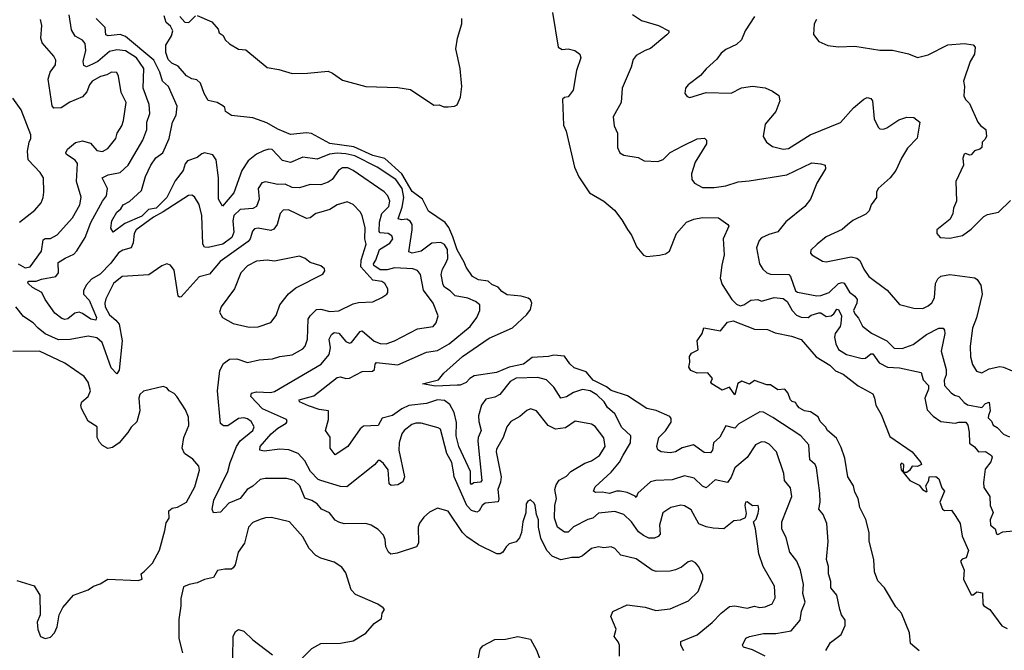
# Model space of a CAD drawing. Extents: x 1690054 to 1842981, y 782881 to 914114.
# Tile 402 of 656: x 1756994 to 1762490, y 886537 to 890058. Entities that reach past the tile are written whole.
import ezdxf

# ---------------------------------------------------------------- set-up
doc = ezdxf.new("R2010")
doc.units = 0

msp = doc.modelspace()

# ---------------------------------------------------------------- linework, layer by layer
at = {"layer": '0CON10XD'}
for points in [[(1759968.6, 890098.6), (1760000, 889905), (1760021.7, 889891.7), (1760055, 889896), (1760092.5, 889885), (1760120, 889865), (1760126, 889845), (1760102, 889775), (1760084, 889665), (1760055, 889626.7), (1760035, 889624.3), (1760023.8, 889615), (1760028.6, 889468.6), (1760044.4, 889435), (1760090.6, 889235), (1760115, 889181.2), (1760175, 889092), (1760255, 889045.6), (1760314.2, 888995), (1760355, 888941.2), (1760386.4, 888886.4), (1760409.2, 888855), (1760437.9, 888787.9), (1760475, 888743.3), (1760495, 888736.2), (1760565, 888742.5), (1760598.8, 888751.2), (1760621.2, 888765), (1760660.8, 888865), (1760715, 888928), (1760757.5, 888945), (1760805, 888954.4), (1760895, 888952.5), (1760946.7, 888915), (1760952, 888905), (1760920.4, 888835), (1760926.2, 888745), (1760912.5, 888687.5), (1760904.5, 888615), (1760915, 888580), (1760969.2, 888495), (1760995, 888470), (1761015, 888461.2), (1761035, 888465.9), (1761075, 888492.5), (1761113.3, 888495), (1761135, 888486.6), (1761205, 888506.3), (1761255, 888500.6), (1761277.7, 888485), (1761305.9, 888435), (1761328.8, 888408.8), (1761355, 888396.9), (1761394.7, 888395.3), (1761411.9, 888408.1), (1761455, 888421.5), (1761465, 888420.9), (1761495, 888400), (1761524, 888405), (1761538.2, 888415), (1761555, 888441.9), (1761565, 888439.4), (1761580.3, 888405), (1761578, 888362), (1761573.5, 888345), (1761545.5, 888305), (1761541.6, 888285), (1761548.7, 888248.7), (1761565, 888215.7), (1761608.9, 888188.9), (1761695.9, 888165.9), (1761715, 888168), (1761745, 888191.8), (1761755, 888192.2), (1761791.9, 888141.9), (1761838, 888118), (1761905, 888113.8), (1762025, 888088.8), (1762037.1, 888047.1), (1762067, 888015), (1762065.9, 887995), (1762045.5, 887945), (1762059.1, 887879.1), (1762093.5, 887843.5), (1762135, 887814.5), (1762215, 887804.7), (1762235, 887811.3), (1762275, 887810), (1762285.6, 887795), (1762293.6, 887755), (1762295, 887694.2), (1762322.5, 887672.5), (1762345, 887644.3), (1762385, 887646.8), (1762418, 887625), (1762422.5, 887615), (1762415, 887590), (1762382.2, 887547.8), (1762373.4, 887473.4), (1762375.8, 887445.8), (1762409.5, 887395), (1762411.5, 887345), (1762426.6, 887306.6), (1762410.8, 887265), (1762412.3, 887235), (1762438.2, 887215), (1762446.7, 887186.7), (1762454, 887184), (1762482.3, 887197.7), (1762540, 887205)], [(1757795, 888984.4), (1757741, 888955), (1757642.9, 888885), (1757632.7, 888865), (1757627.1, 888812.9), (1757615.3, 888784.7), (1757569.2, 888770.8), (1757545, 888756.7), (1757502.1, 888697.9), (1757442.7, 888637.3), (1757395, 888609), (1757365, 888575.4), (1757350.4, 888545), (1757350.5, 888525), (1757381.2, 888491.2), (1757421.6, 888395), (1757419.4, 888380.6), (1757391.3, 888385), (1757345, 888417.5), (1757325, 888424.8), (1757300.8, 888419.2), (1757262.7, 888387.3), (1757245, 888383.8), (1757229.1, 888389.1), (1757190.2, 888420.2), (1757135.3, 888495), (1757117.7, 888535), (1757065, 888562.1), (1757041.3, 888585), (1757039.5, 888595), (1757045, 888598.1), (1757085, 888597.8), (1757115, 888609.8), (1757195.8, 888625), (1757210.5, 888645), (1757207.5, 888702.5), (1757247.4, 888727.4), (1757295, 888748.6), (1757313.4, 888766.6), (1757358.4, 888841.6), (1757390.8, 888925), (1757455.3, 889045), (1757477.3, 889075), (1757483.5, 889115), (1757454.4, 889175), (1757488.1, 889191.9), (1757555.2, 889204.8), (1757599.2, 889245), (1757680.7, 889385), (1757703.1, 889445), (1757703.5, 889485), (1757720.4, 889535), (1757715.4, 889585), (1757683.2, 889675), (1757686.2, 889785), (1757645, 889845.6), (1757585, 889884.8), (1757535, 889889.8), (1757495, 889879.8), (1757429.7, 889825), (1757399.8, 889810.2), (1757365.6, 889795.6), (1757351.5, 889801.5), (1757348.5, 889825), (1757362.3, 889885), (1757358.7, 889925), (1757345, 889942.7), (1757303.3, 889965), (1757282, 890002), (1757270.6, 890085)], [(1757479.3, 889750.7), (1757445, 889740.4), (1757398.9, 889715), (1757383.1, 889695), (1757368.9, 889655), (1757345, 889626.9), (1757273.4, 889596.6), (1757225, 889566.7), (1757185, 889564.2), (1757175, 889577.5), (1757152.2, 889725), (1757163.6, 889765), (1757194.3, 889805), (1757195, 889832.5), (1757184.3, 889855), (1757118.3, 889928.3), (1757111.1, 889955), (1757116.5, 890025), (1757109.3, 890059.3)], [(1761155, 886505.3), (1761085, 886539.3), (1761034.4, 886554.4), (1761027.5, 886565), (1761046.2, 886605), (1761066.7, 886615), (1761145, 886630.8), (1761215, 886630.9), (1761300, 886645), (1761350.5, 886705), (1761357.5, 886755), (1761377.5, 886805), (1761365.4, 886855), (1761367.9, 886905), (1761351.8, 886985), (1761332.5, 887035), (1761292.5, 887085), (1761271.8, 887165), (1761247.1, 887215), (1761247.1, 887255), (1761303.6, 887395), (1761296.2, 887445), (1761262.1, 887485), (1761259.1, 887525), (1761218.5, 887645), (1761177.7, 887687.7), (1761155, 887699.5), (1761135, 887701.5), (1761101.5, 887685), (1761055, 887614.4), (1760984.9, 887555.1), (1760965, 887504.3), (1760945, 887474.4), (1760875, 887488.9), (1760825, 887444.3), (1760805, 887452.9), (1760759.1, 887499.1), (1760705, 887511.5), (1760635, 887489.7), (1760545, 887486), (1760515, 887477.7), (1760444.2, 887415), (1760435, 887390), (1760428.6, 887398.6), (1760385, 887417.5), (1760345, 887425.8), (1760325, 887425.3), (1760285, 887411.9), (1760245, 887420), (1760208.6, 887418.6), (1760196.2, 887425), (1760205, 887450), (1760295, 887532.1), (1760341.6, 887588.4), (1760363, 887627), (1760402.9, 887695), (1760405.3, 887735.3), (1760355, 887782), (1760315, 887858.1), (1760275, 887893.5), (1760255.3, 887925), (1760215, 887963.8), (1760177.5, 887985), (1760135, 887992.7), (1760084.3, 887975.7), (1760045, 887952.9), (1760015, 887945.7), (1759975, 888005.6), (1759935, 888046.7), (1759885, 888060.9), (1759765, 888056.5), (1759731.2, 888038.8), (1759674.2, 887965), (1759645, 887950), (1759595, 887938.9), (1759572.1, 887905), (1759554.7, 887845.3), (1759555.9, 887815), (1759568.7, 887765), (1759553, 887725), (1759551.7, 887705), (1759573.2, 887485), (1759565, 887475.4), (1759528.2, 887471.8), (1759515, 887463.1), (1759510.5, 887470.5), (1759510, 887535), (1759444, 887675), (1759430.6, 887735), (1759431.6, 887808.4), (1759419.4, 887865), (1759395, 887910), (1759365, 887931.3), (1759325.3, 887934.7), (1759265, 887914.8), (1759165, 887903.3), (1759126.2, 887885), (1759075, 887848.5), (1759016.9, 887833.1), (1758995, 887792.5), (1758911.9, 887788.1), (1758895, 887774.4), (1758826.2, 887675), (1758755, 887628.5), (1758727.1, 887665), (1758726.6, 887726.6), (1758700.4, 887765), (1758716.9, 887825), (1758717.5, 887875), (1758665, 887881.6), (1758605, 887901.2), (1758554.8, 887924.8), (1758553.6, 887936.4), (1758635, 887958.2), (1758765, 888059.4), (1758785, 888063.1), (1758814.6, 888054.6), (1758835, 888056.1), (1758905, 888092.8), (1758963.7, 888096.3), (1758974.7, 888105.3), (1758978.4, 888135), (1758985.3, 888144.7), (1759105, 888130.3), (1759265, 888202.5), (1759325, 888211.6), (1759391.7, 888248.2), (1759507.8, 888345), (1759545.5, 888395), (1759562.2, 888435), (1759561.4, 888465), (1759538, 888485), (1759495, 888502.3), (1759425, 888516.3), (1759396.8, 888545), (1759365.2, 888565.2), (1759357.4, 888577.4), (1759347, 888635), (1759354.3, 888665), (1759372, 888698), (1759382.6, 888725), (1759381.1, 888775), (1759365, 888803.2), (1759345, 888813.4), (1759295, 888810), (1759235, 888765.3), (1759185, 888754.8), (1759165, 888762), (1759185.2, 888885), (1759183.8, 888915), (1759172.9, 888932.9), (1759155, 888943.9), (1759125, 888940.7), (1759105.8, 888945.8), (1759128.8, 889011.2), (1759137.5, 889065), (1759128.2, 889115), (1759094.1, 889165), (1758989.5, 889235), (1758865, 889297.2), (1758815, 889309.4), (1758765, 889312.4), (1758723, 889307), (1758655, 889278.5), (1758575, 889290.9), (1758505, 889260.4), (1758461.3, 889271.3), (1758402.4, 889332.4), (1758385, 889335.5), (1758354.7, 889325.3), (1758315, 889306.9), (1758269.8, 889270.2), (1758233.4, 889216.6), (1758188.5, 889091.5), (1758125, 889016.2), (1758102.9, 889055), (1758104.1, 889174.1), (1758090.6, 889275), (1758072.6, 889302.6), (1758025, 889313.9), (1758010.1, 889309.9), (1757985, 889288), (1757930, 889270), (1757917.6, 889252.4), (1757906.7, 889215), (1757861, 889159), (1757815.8, 889065), (1757755, 889005.2), (1757711.9, 888998.1), (1757675, 888961.8), (1757579.8, 888920.2), (1757515, 888871.2), (1757503.1, 888893.1), (1757508.2, 888935), (1757535, 888983.3), (1757557.6, 889002.4), (1757571.6, 889025), (1757607.2, 889042.8), (1757673.6, 889105), (1757695, 889182), (1757725.3, 889245), (1757753.8, 889286.2), (1757792.4, 889315), (1757827.1, 889395), (1757846.9, 889485), (1757867.9, 889525), (1757872.3, 889575), (1757824, 889685), (1757790.8, 889715), (1757775.8, 889765), (1757742.6, 889832.6), (1757585, 889964.8), (1757555, 889975.3), (1757487.4, 889967.4), (1757475, 889972.9), (1757470.9, 890015), (1757420, 890065)], [(1761493.8, 886536.2), (1761519.5, 886580.5), (1761578.5, 886625), (1761601.5, 886675), (1761600.9, 886705), (1761581.2, 886735), (1761571.1, 886765), (1761554.6, 886845), (1761520.9, 886885), (1761521.5, 886921.5), (1761507.9, 886965), (1761507.8, 887005), (1761497.8, 887045), (1761506.4, 887145), (1761499.4, 887245), (1761478.6, 887295), (1761454.3, 887325), (1761461.8, 887365), (1761460.5, 887415), (1761441.9, 887555), (1761433.7, 887573.7), (1761405, 887600), (1761398.8, 887685), (1761353.9, 887733.9), (1761197.8, 887837.8), (1761145, 887865.8), (1761125, 887867.8), (1761008.4, 887801.6), (1760985, 887778.1), (1760935, 887789.6), (1760902.4, 887727.6), (1760866.4, 887695), (1760861.1, 887655), (1760849.8, 887640.2), (1760815, 887642.2), (1760755, 887685.2), (1760691.9, 887668.1), (1760654.4, 887645.6), (1760625, 887639.2), (1760575, 887646), (1760556.1, 887656.1), (1760550, 887675), (1760561.4, 887725), (1760598.2, 887761.8), (1760629.2, 887810.8), (1760630.9, 887830.9), (1760623.2, 887843.2), (1760545.7, 887875.7), (1760495, 887887), (1760387.1, 887957.1), (1760295, 887988.3), (1760268.8, 888008.8), (1760195, 888045.7), (1760155, 888091.2), (1760089.2, 888115), (1760065, 888135.8), (1760035, 888178.8), (1759975, 888185.7), (1759945, 888177.8), (1759855, 888172.2), (1759805, 888134.1), (1759725, 888118.7), (1759655, 888088.7), (1759529.6, 888070.4), (1759505.4, 888055), (1759485, 888031.9), (1759451.9, 888018.1), (1759435, 888017.5), (1759315, 888011.6), (1759242.5, 888025), (1759332.3, 888047.7), (1759362, 888085), (1759465, 888178.2), (1759615, 888279.3), (1759745, 888338.1), (1759825, 888412), (1759845, 888440), (1759852.9, 888475), (1759844.5, 888494.5), (1759832.6, 888502.6), (1759792.5, 888515), (1759715, 888521.8), (1759685, 888541.1), (1759663.9, 888563.9), (1759629.8, 888579.8), (1759608.6, 888598.6), (1759554, 888605), (1759520.6, 888625), (1759485.3, 888675.3), (1759474.7, 888705), (1759435, 888772.3), (1759411.8, 888845), (1759388.2, 888898.2), (1759368.6, 888925), (1759275, 888989.2), (1759242.9, 889055), (1759185, 889099.4), (1759127.5, 889197.5), (1759032.6, 889282.6), (1758965, 889299.9), (1758858, 889348), (1758725, 889366.3), (1758622.3, 889422.3), (1758595, 889426), (1758505, 889416.7), (1758435, 889446.2), (1758372.4, 889482.4), (1758295, 889510), (1758175, 889523.8), (1758143.3, 889545), (1758138.3, 889568.3), (1758127, 889577), (1758095, 889596.2), (1758045, 889607.5), (1758023.8, 889645), (1758002.7, 889702.7), (1757981.7, 889721.7), (1757955, 889728), (1757923.8, 889745), (1757878.6, 889798.6), (1757842.5, 889815), (1757822, 889835), (1757810, 889875), (1757810, 889915), (1757841.7, 889968.3), (1757847.5, 889995), (1757835, 890022.5), (1757811.4, 890041.4), (1757800, 890080)], [(1757886.7, 890075), (1757915, 890044.2), (1757938.3, 890041.7), (1757975, 890078.8)], [(1757985, 890081.2), (1758065.6, 890045.6), (1758101.2, 890005), (1758106.2, 889985), (1758129.5, 889969.5), (1758141.2, 889945), (1758165, 889923.8), (1758215, 889893.3), (1758255, 889888.8), (1758375, 889791.5), (1758440.2, 889780.2), (1758515, 889756.9), (1758599.5, 889759.5), (1758715, 889770), (1758739.7, 889759.7), (1758795, 889719.4), (1758925, 889685.8), (1759105, 889680), (1759175, 889668.8), (1759305, 889580), (1759335, 889582.5), (1759361.7, 889571.7), (1759385, 889571.2), (1759420, 889575), (1759435, 889582.5), (1759454.2, 889625), (1759462.2, 889685), (1759452.1, 889785), (1759427.2, 889895), (1759437.8, 889955), (1759461.6, 890035), (1759462.3, 890065)], [(1760415, 890087.8), (1760465, 890053.3), (1760560, 890025), (1760616.7, 889995), (1760616.7, 889985), (1760605, 889973.3), (1760515, 889897.5), (1760485, 889885.7), (1760435, 889857.5), (1760417.1, 889835), (1760407.4, 889792.6), (1760356.5, 889675), (1760350.6, 889595), (1760307.1, 889515), (1760311.4, 889465), (1760331.4, 889425), (1760330.8, 889345), (1760344, 889315), (1760365, 889301.9), (1760445, 889289.2), (1760479.7, 889269.7), (1760555, 889265.8), (1760585, 889277.5), (1760625, 889315.6), (1760696.1, 889353.9), (1760775, 889392.9), (1760815.8, 889395.8), (1760826.7, 889385), (1760828, 889365), (1760765, 889262), (1760743.3, 889196.7), (1760746.1, 889166.1), (1760760.6, 889145), (1760805, 889121.8), (1760869.4, 889120.6), (1760935, 889129.5), (1761005, 889152.9), (1761065, 889157.8), (1761275, 889191.8), (1761415, 889258.1), (1761465, 889254), (1761490, 889245), (1761492, 889225), (1761442.9, 889145), (1761407.5, 889055), (1761376.9, 889015), (1761269.9, 888930.1), (1761225, 888872.7), (1761175, 888859.2), (1761135, 888840.6), (1761121.9, 888825), (1761107.1, 888785), (1761122.9, 888695), (1761141.4, 888665), (1761165, 888644.4), (1761185, 888637.5), (1761286, 888635), (1761296.7, 888625), (1761323.8, 888545), (1761335, 888537.2), (1761443.4, 888516.6), (1761465, 888518.2), (1761511.9, 888535), (1761565, 888585.4), (1761585, 888590.9), (1761595, 888586.7), (1761626.2, 888536.2), (1761655, 888513.6), (1761667.7, 888495), (1761666.4, 888475), (1761648.3, 888435), (1761654.8, 888415), (1761675, 888391.9), (1761697.7, 888347.7), (1761748.5, 888308.5), (1761834.5, 888264.5), (1761875, 888224.8), (1761918.7, 888221.3), (1761981.2, 888245), (1762055, 888301.2), (1762125, 888336.2), (1762148, 888335), (1762155.4, 888325.4), (1762156.8, 888305), (1762137.4, 888207.4), (1762165.9, 888104.1), (1762164.6, 888075), (1762153.8, 888045), (1762155.5, 888015), (1762192.9, 887975), (1762211.2, 887961.2), (1762235, 887953.5), (1762265, 887920.2), (1762285, 887908.3), (1762365, 887893.4), (1762384.4, 887915.6), (1762405, 887922.3), (1762410.5, 887875), (1762402.2, 887847.8), (1762400, 887835), (1762417.3, 887817.3), (1762426.6, 887795), (1762450.2, 887780.2), (1762485, 887744.7), (1762519, 887729)], [(1761095.8, 890075), (1761042.9, 889995), (1761022, 889945), (1760995, 889920), (1760935, 889890.8), (1760909.1, 889870.9), (1760885, 889838), (1760825, 889784.2), (1760793.2, 889746.8), (1760725, 889693.8), (1760710, 889675), (1760706.7, 889645), (1760719.3, 889629.3), (1760735, 889623.8), (1760825, 889650.5), (1760965, 889647.8), (1761022.6, 889677.4), (1761085, 889687.5), (1761155, 889676.7), (1761195, 889658.6), (1761232, 889635), (1761236.9, 889605), (1761213.8, 889546.2), (1761155.6, 889475), (1761144.4, 889405), (1761162, 889375), (1761195, 889349.2), (1761255.5, 889335.5)], [(1761440.9, 890059.1), (1761428.8, 890035), (1761423.8, 889975), (1761455, 889936.7), (1761505, 889913.3), (1761565, 889906.2), (1761655, 889910.8), (1761795, 889887.5), (1761865, 889887.5), (1761955, 889868), (1762005, 889846.2), (1762065, 889861.4), (1762175, 889917.5), (1762265, 889925.6), (1762315, 889918), (1762326.7, 889905), (1762324.2, 889865), (1762298.9, 889825), (1762262.5, 889715), (1762268.2, 889685), (1762263.4, 889633.4), (1762272.7, 889612.7), (1762295, 889589.2), (1762342.5, 889485), (1762356.5, 889466.5), (1762385.8, 889445), (1762390, 889405), (1762381.9, 889388.1), (1762366, 889375), (1762363.8, 889345), (1762353.8, 889335), (1762324, 889325), (1762305, 889304.3), (1762295, 889301.9), (1762275, 889310.8), (1762265, 889306.7), (1762257.5, 889285), (1762262.5, 889245), (1762220, 889155), (1762222, 889045), (1762206.7, 889005), (1762203.3, 888975), (1762187.5, 888945), (1762112.5, 888885), (1762112.5, 888865), (1762132.3, 888842.3), (1762185, 888837.5), (1762256.8, 888853.2), (1762305, 888889.2), (1762375, 888959.2), (1762395, 888970), (1762457.6, 888982.4), (1762525, 889048.8)], [(1756985, 888695.7), (1757025, 888671.8), (1757052.5, 888677.5), (1757114.6, 888765), (1757125, 888829.2), (1757135, 888835.4), (1757165, 888835.9), (1757202.8, 888857.2), (1757288.4, 888951.6), (1757328.5, 889025), (1757336.8, 889066.8), (1757310, 889155), (1757316.8, 889255), (1757303.6, 889273.6), (1757255.6, 889305), (1757251.2, 889315), (1757260.4, 889335), (1757305, 889372.5), (1757345, 889381.1), (1757388.5, 889368.5), (1757425, 889326.7), (1757455, 889321.9), (1757485, 889338.1), (1757531.1, 889395), (1757538.5, 889425), (1757562.9, 889465), (1757572.9, 889495), (1757587.5, 889595), (1757560.8, 889650.8), (1757545, 889742.5), (1757535, 889763.8), (1757505.7, 889765.7), (1757479.3, 889750.7)], [(1756992.6, 888927.4), (1757077.5, 888995), (1757112.9, 889035), (1757124.4, 889065), (1757127.5, 889095), (1757125.8, 889175), (1757108, 889205), (1757040, 889275), (1757036.9, 889323.1), (1757045.6, 889374.4), (1757056, 889395), (1757056, 889415), (1757002.5, 889555), (1756955, 889620)], [(1761255.5, 889335.5), (1761285, 889338.5), (1761406.9, 889415), (1761575, 889483.6), (1761648.1, 889565), (1761705, 889614.3), (1761725, 889624.2), (1761745, 889618), (1761754.3, 889604.3), (1761762.5, 889505), (1761785, 889457.5), (1761795, 889448.8), (1761815, 889447.5), (1761833.3, 889455), (1761901.7, 889498.3), (1761945, 889513.1), (1761985, 889511.4), (1762018.8, 889485), (1762004.2, 889395.8), (1761949.3, 889340.7), (1761915.8, 889285), (1761884.3, 889215), (1761852.9, 889175), (1761785.7, 889115), (1761776.7, 889095), (1761775.4, 889064.6), (1761747.1, 889025), (1761735, 888990.6), (1761717, 888973), (1761645, 888936.5), (1761615, 888912.2), (1761585, 888886.7), (1761494.7, 888845.3), (1761445, 888804.2), (1761409.7, 888770.3), (1761408.6, 888755), (1761415, 888746), (1761475, 888710), (1761495, 888706.9), (1761635, 888734), (1761667.1, 888727.1), (1761683.8, 888713.8), (1761705.4, 888665), (1761733.3, 888625), (1761835, 888546.9), (1761905, 888468), (1761985, 888446.4), (1762035, 888445.6), (1762065, 888460), (1762085, 888478), (1762099.4, 888505), (1762105.5, 888585), (1762118.8, 888611.2), (1762135, 888626.7), (1762185, 888634.5), (1762325, 888617.1), (1762337.8, 888607.8), (1762358.9, 888575), (1762365.5, 888525.5), (1762335, 888393.3), (1762312.2, 888335), (1762299.4, 888235), (1762300.9, 888175), (1762312.7, 888132.7), (1762335, 888095.8), (1762365, 888085.7), (1762405, 888109.2), (1762465, 888120.8), (1762485, 888118.8), (1762555, 888088.8)], [(1760700, 886535), (1760683.3, 886565), (1760685, 886585.8), (1760775.8, 886624.2), (1760858.5, 886691.5), (1760910, 886745), (1760955, 886781.5), (1760985, 886785.5), (1761055, 886773.2), (1761095, 886782.8), (1761125, 886776.2), (1761155, 886779.6), (1761193.8, 886796.2), (1761210.2, 886829.8), (1761207.3, 886895), (1761144.3, 887004.3), (1761118.8, 887075), (1761100.9, 887215), (1761090, 887255), (1761105, 887270), (1761115, 887302.5), (1761119.4, 887325), (1761115, 887346.2), (1761085, 887344.2), (1761055, 887365.4), (1761045, 887364), (1761040.4, 887345), (1761049.3, 887300.7), (1761043, 887277), (1761015, 887263.2), (1760979.2, 887260.8), (1760925, 887216.2), (1760865, 887218.2), (1760825, 887226.1), (1760785, 887242.9), (1760741.5, 887321.5), (1760705, 887344.6), (1760685, 887347.5), (1760628, 887335), (1760584.2, 887305), (1760564.6, 887235), (1760569.2, 887185), (1760558.3, 887171.7), (1760537.4, 887162.6), (1760505, 887162.5), (1760475, 887177.2), (1760448.6, 887198.6), (1760409.1, 887255), (1760365, 887295.4), (1760315, 887311.4), (1760225, 887302.8), (1760192.5, 887275), (1760165, 887268), (1760085, 887226.7), (1760055, 887196.2), (1760035, 887196.2), (1759995.3, 887225.3), (1759978.9, 887275), (1759980.4, 887345), (1759989.7, 887385), (1759980, 887435), (1759988.8, 887461.2), (1760005, 887486.4), (1760045, 887508.8), (1760069.6, 887535), (1760147.4, 887582.6), (1760185.2, 887594.8), (1760230.9, 887625), (1760261.6, 887675), (1760255, 887722.9), (1760205, 887787.5), (1760185, 887800), (1760095, 887815.6), (1760040.5, 887779.5), (1759985, 887771.2), (1759942.9, 887792.9), (1759879.2, 887875), (1759845, 887884.4), (1759825, 887876.9), (1759785, 887842.2), (1759735, 887814.3), (1759712.9, 887785), (1759692.1, 887725), (1759655, 887660.8), (1759653.1, 887645), (1759681.1, 887505), (1759677.8, 887475), (1759662.3, 887435), (1759667.9, 887382.1), (1759663.9, 887366.1), (1759591.1, 887358.9), (1759575.7, 887345), (1759558.6, 887315), (1759545, 887307.8), (1759515, 887316.9), (1759488.8, 887345), (1759418.6, 887505), (1759414.4, 887534.4), (1759405.7, 887585), (1759377.3, 887635), (1759341.7, 887771.7), (1759330, 887780), (1759235, 887805.3), (1759205, 887805.3), (1759182.7, 887797.3), (1759140, 887765), (1759126.8, 887745), (1759112.6, 887695), (1759110.8, 887655), (1759141.2, 887505), (1759132.3, 887477.7), (1759105, 887460.9), (1759067.1, 887457.1), (1759056.4, 887466.4), (1759051.1, 887545), (1759025, 887580), (1759003.9, 887596.1), (1758995, 887596.2), (1758975, 887572.9), (1758819.6, 887450.4), (1758785, 887450.8), (1758674.3, 887484.3), (1758660.4, 887490.4), (1758617.6, 887535), (1758586, 887595), (1758547.3, 887635), (1758496.1, 887656.1), (1758445, 887659.5), (1758358.8, 887648.8), (1758334.4, 887654.4), (1758335.5, 887675), (1758396.8, 887745), (1758435, 887777.8), (1758481.2, 887805), (1758486.2, 887815), (1758483.3, 887825), (1758349.5, 887885), (1758284.5, 887955), (1758287, 887973), (1758315, 887980.3), (1758393.6, 887976.4), (1758415, 887982.2), (1758675.8, 888134.2), (1758720.8, 888189.2), (1758728.1, 888225), (1758721.2, 888275), (1758735, 888300), (1758748.6, 888311.4), (1758775, 888307.1), (1758815, 888260.6), (1758835, 888251.4), (1758845, 888255.8), (1758893.2, 888316.8), (1758905, 888321.1), (1758972.2, 888262.2), (1759005, 888249.6), (1759038.9, 888248.9), (1759085, 888264.6), (1759215, 888332.3), (1759300.8, 888345), (1759319.1, 888365), (1759329.5, 888405), (1759300.9, 888475), (1759248.4, 888548.4), (1759230, 888635), (1759215, 888658.5), (1759187.6, 888667.6), (1759085, 888672.2), (1759045, 888662.2), (1759005, 888661.6), (1758970.2, 888685), (1758968.1, 888695), (1758981.5, 888715), (1759001.9, 888775), (1759060.2, 888809.8), (1759077.1, 888835), (1759070.6, 888850.6), (1759050.5, 888865), (1759005, 888868.2), (1759000.8, 888875), (1759002.9, 888927.1), (1759015.8, 888975), (1759053.4, 889015), (1759059.1, 889045), (1759047.7, 889075), (1759027.6, 889097.6), (1758855.2, 889215.2), (1758825, 889230.7), (1758795, 889230.6), (1758773.5, 889216.5), (1758737.9, 889165), (1758715, 889151.5), (1758675, 889135.4), (1758615, 889138.2), (1758555, 889118.8), (1758515, 889121.3), (1758475, 889139.1), (1758435, 889136.9), (1758365, 889151.8), (1758345, 889147.1), (1758325.5, 889115), (1758330, 889055), (1758315.2, 889014.8), (1758295, 889003.2), (1758225, 888999), (1758189.8, 888965), (1758182.9, 888935), (1758188.3, 888871.7), (1758177.3, 888842.7), (1758126.7, 888805), (1758045.4, 888785.4), (1758025, 888787.1), (1758015.3, 888805.3), (1758011.1, 888965), (1757995, 889025.8), (1757969.3, 889069.3), (1757955, 889077.5), (1757935, 889076.9), (1757795, 888984.4)], [(1760342.5, 886505), (1760341.4, 886565), (1760334.3, 886585), (1760311.2, 886615), (1760323.3, 886655), (1760292.9, 886725), (1760305, 886753.8), (1760385, 886790.8), (1760485, 886778.1), (1760545, 886760), (1760625, 886767.8), (1760727.5, 886812.5), (1760780, 886865), (1760807.5, 886935), (1760807, 886957), (1760785, 887003.3), (1760765.6, 887025.6), (1760745, 887036), (1760725, 887031.2), (1760688.2, 887001.8), (1760655, 886985.6), (1760625, 886978.6), (1760546.8, 886976.8), (1760524, 886984), (1760435, 887048.2), (1760348.7, 887068.7), (1760316.2, 887106.2), (1760295, 887115.6), (1760255, 887109.4), (1760224.4, 887114.4), (1760185, 887105.4), (1760135, 887064.5), (1760115, 887055.5), (1760075, 887054.4), (1760015, 887042.1), (1759965, 887062.1), (1759936, 887095), (1759902.7, 887162.7), (1759890, 887225), (1759889.6, 887265), (1759877.8, 887295), (1759870.6, 887345), (1759865, 887358.8), (1759845, 887376.7), (1759830, 887370), (1759820.8, 887355), (1759818.6, 887305), (1759802.2, 887255), (1759795.5, 887195), (1759784, 887166), (1759765, 887143.1), (1759725, 887130.8), (1759709.2, 887115), (1759691.2, 887085), (1759675, 887076), (1759656.1, 887076.1), (1759555.4, 887125.4), (1759489.9, 887169.9), (1759464.8, 887194.8), (1759385, 887314.2), (1759325, 887330), (1759280.9, 887309.1), (1759249.1, 887280.9), (1759225, 887247.5), (1759217.5, 887225), (1759219.4, 887135), (1759208, 887115), (1759100.7, 887079.3), (1759065, 887074), (1759052, 887085), (1759038, 887115), (1759034.4, 887155), (1759025, 887180), (1758995, 887210.8), (1758955, 887235.7), (1758925, 887245.7), (1758805, 887243.6), (1758775, 887251.9), (1758754.6, 887264.6), (1758722.9, 887305), (1758677.5, 887325), (1758655, 887355.5), (1758625, 887373.8), (1758585.9, 887385.9), (1758557.1, 887455), (1758525, 887485.5), (1758485, 887496.7), (1758363, 887497), (1758335, 887490.4), (1758295.9, 887454.1), (1758264.1, 887435), (1758224.4, 887385.6), (1758160.7, 887359.3), (1758115, 887307.5), (1758075, 887304), (1758068.6, 887325), (1758077.8, 887375), (1758156.2, 887535), (1758167.6, 887585), (1758203.5, 887675), (1758223.8, 887706.2), (1758295.2, 887764.8), (1758301.8, 887785), (1758285.2, 887815.2), (1758265, 887829.6), (1758245, 887834.7), (1758215, 887830.8), (1758155, 887790.4), (1758130.7, 887790.7), (1758115, 887803.8), (1758098, 887985), (1758111.4, 888098.6), (1758131.1, 888138.9), (1758165, 888163.3), (1758205, 888163.8), (1758265, 888143.6), (1758331.2, 888158.8), (1758405, 888163.6), (1758445, 888177.7), (1758515, 888187.7), (1758575, 888220.6), (1758586.5, 888235), (1758600.4, 888275), (1758604.2, 888385.8), (1758614.5, 888405), (1758650, 888440), (1758675, 888441.8), (1758725, 888429.2), (1758775, 888432.1), (1758855, 888471.2), (1758885, 888478.5), (1758965, 888482.5), (1759015, 888506), (1759043.3, 888525), (1759048.8, 888535), (1759049.2, 888555), (1759031.1, 888585), (1759015.6, 888595.6), (1758964.1, 888604.1), (1758898, 888678), (1758899.1, 888715), (1758927.7, 888805), (1758919.3, 888835), (1758921.2, 888895), (1758905.4, 888965.4), (1758894.6, 888984.6), (1758855, 889026.9), (1758821.4, 889041.4), (1758765.4, 889024.6), (1758725, 888999.1), (1758675, 888982.9), (1758646.2, 888975), (1758615, 888952.2), (1758595, 888947.5), (1758495, 888996.2), (1758465, 888994.4), (1758446.7, 888975), (1758430.4, 888915), (1758412, 888888), (1758395, 888881.1), (1758325, 888894.6), (1758305, 888889.6), (1758293.5, 888876.5), (1758280.5, 888835), (1758269.6, 888820.4), (1758113, 888707), (1758052.2, 888637.8), (1757995, 888622.1), (1757895, 888510.8), (1757885, 888508), (1757878, 888515), (1757855, 888658.8), (1757835, 888686.7), (1757815, 888694), (1757786.8, 888683.2), (1757715, 888633.1), (1757565, 888624.4), (1757517.3, 888585), (1757475, 888499.4), (1757468.1, 888475), (1757469.8, 888455), (1757495, 888410), (1757531, 888381), (1757548.3, 888358.3), (1757566.1, 888265), (1757548.2, 888101.8), (1757535, 888080), (1757504.4, 888114.4), (1757453.1, 888255), (1757425, 888281.5), (1757375, 888290.8), (1757275, 888272.6), (1757210, 888270), (1757135, 888304.8), (1757096.1, 888335), (1757069.4, 888365), (1757015, 888400), (1756971.8, 888455)], [(1758275, 888340.5), (1758325, 888343.3), (1758395, 888367.5), (1758425, 888406.2), (1758445, 888466.2), (1758493.4, 888526.6), (1758535, 888560.8), (1758685, 888636.7), (1758696.7, 888655), (1758695, 888667.5), (1758675, 888683.3), (1758615, 888702), (1758586.2, 888725), (1758555, 888737.5), (1758415, 888709.5), (1758375, 888715.7), (1758315, 888710.6), (1758265.4, 888684.6), (1758228.2, 888645), (1758193.5, 888555), (1758118, 888455), (1758108.8, 888425), (1758126.2, 888395), (1758185, 888361.1), (1758275, 888340.5)], [(1762014.2, 886534.2), (1761966.7, 886575), (1761960, 886635), (1761916.2, 886745), (1761885, 886780), (1761821.4, 886885), (1761782.9, 886925), (1761765.8, 886975), (1761761.9, 887045), (1761735.7, 887145.7), (1761735.8, 887195), (1761717.2, 887267.2), (1761683.1, 887335), (1761673.1, 887385), (1761655, 887420), (1761647.5, 887455), (1761615.7, 887505), (1761599.7, 887609.7), (1761579.2, 887669.2), (1761552.4, 887722.4), (1761503.1, 887765), (1761492.5, 887785), (1761461.4, 887815), (1761451.2, 887841.2), (1761408.8, 887868.8), (1761375, 887874.4), (1761345, 887890), (1761332.5, 887907.5), (1761325, 887921.4), (1761305, 887926.4), (1761296.4, 887935), (1761280.6, 887975), (1761265, 887996), (1761225, 887990.5), (1761185, 888020), (1761165, 888018.5), (1761095, 888044.4), (1761067.8, 888022.2), (1761025, 888040), (1761002.7, 888027.3), (1760985, 887964.3), (1760955, 888005.6), (1760915, 887989.4), (1760857.1, 888025), (1760852.1, 888035), (1760861.2, 888055), (1760835, 888086.9), (1760774.8, 888084.8), (1760739.3, 888099.3), (1760727.8, 888117.8), (1760734.7, 888145), (1760733.3, 888176.7), (1760744.5, 888195.5), (1760780, 888215), (1760776, 888265), (1760802.9, 888305), (1760812.9, 888337.1), (1760905, 888320.9), (1760945, 888369.8), (1760976.1, 888376.1), (1761095, 888330.6), (1761168, 888328), (1761209.8, 888309.8), (1761301.5, 888291.5), (1761355, 888271.8), (1761440, 888175), (1761515, 888128.8), (1761548.3, 888098.3), (1761589.3, 888079.3), (1761673.8, 888013.8), (1761755, 887969.2), (1761765.7, 887945), (1761772, 887905), (1761803, 887853), (1761849.9, 887729.9), (1761975, 887646), (1762024, 887585), (1762026.7, 887575), (1762005, 887564.2), (1761975, 887564.4), (1761959.7, 887540.3), (1761945, 887530), (1761930, 887530), (1761927, 887537), (1761928, 887575), (1761915, 887581.2), (1761910.8, 887575), (1761914, 887545), (1761962.5, 887485), (1762015, 887460), (1762032.5, 887435), (1762055, 887422.5), (1762060, 887425), (1762052.5, 887455), (1762068.1, 887485), (1762070, 887505), (1762107.3, 887507.3), (1762124, 887495), (1762140.8, 887445), (1762155.7, 887425), (1762130, 887365), (1762144, 887325), (1762155, 887318), (1762195, 887320), (1762220, 887285), (1762242.9, 887245), (1762255, 887174.2), (1762289.2, 887095), (1762276.5, 887053.5), (1762253.6, 887046.4), (1762245.7, 887034.3), (1762266.5, 886985), (1762262.5, 886935), (1762305, 886846.2), (1762315, 886846), (1762336.9, 886863.1), (1762367.8, 886857.8), (1762369.7, 886795), (1762374.8, 886784.8), (1762408.2, 886765), (1762475, 886672.9), (1762505, 886658.9)], [(1756976.8, 886926.8), (1757075, 886896.7), (1757106.7, 886845), (1757108, 886735), (1757091.2, 886695), (1757094.1, 886654.1), (1757110, 886615), (1757135, 886602.5), (1757165, 886611.2), (1757188.8, 886635), (1757202, 886668), (1757213.8, 886735), (1757233.9, 886776.1), (1757294.2, 886845.8), (1757375, 886874), (1757405, 886896), (1757442.4, 886907.6), (1757485, 886933.8), (1757655, 886926.2), (1757677.5, 886935), (1757672.5, 886965), (1757690.7, 886979.3), (1757735.8, 887024.2), (1757774, 887096), (1757804.2, 887205.8), (1757810.3, 887249.7), (1757828.6, 887275), (1757826.9, 887315), (1757845, 887331.5), (1757875, 887336.5), (1757925, 887364.4), (1757970.7, 887449.3), (1757996.6, 887543.4), (1757994.4, 887564.4), (1757959.2, 887605), (1757912.9, 887635), (1757901.1, 887665), (1757910.5, 887725), (1757937.6, 887792.4), (1757935, 887838.8), (1757918.9, 887878.9), (1757870.8, 887955), (1757855, 887971.2), (1757827.5, 887985), (1757815, 888002.5), (1757795, 888010), (1757685, 887983.3), (1757664.2, 887965.8), (1757658.8, 887945), (1757664.3, 887874.3), (1757647, 887813), (1757615, 887783.3), (1757597.3, 887752.7), (1757548.8, 887695), (1757511.3, 887668.7), (1757485.6, 887664.4), (1757455, 887681.4), (1757438.3, 887698.3), (1757425.6, 887725), (1757425.6, 887785.6), (1757375, 887816.2), (1757337.7, 887887.7), (1757334.5, 887905), (1757341.1, 887925), (1757375.5, 887955), (1757388.9, 887985), (1757375.7, 888035), (1757354.2, 888065), (1757245, 888140.5), (1757105, 888206.4), (1756955, 888204.5)], [(1758555, 886478.8), (1758625, 886548), (1758675, 886576), (1758783.9, 886576.1), (1758855, 886590), (1758925, 886632), (1758972.3, 886687.7), (1759012.5, 886715), (1759017.5, 886745), (1759030, 886765), (1759022.5, 886775), (1758992.5, 886795), (1758893.3, 886836.7), (1758868.9, 886848.9), (1758844.5, 886874.5), (1758815, 886970), (1758792.1, 887002.1), (1758748.7, 887028.7), (1758675, 887051.4), (1758647.1, 887067.1), (1758610, 887105), (1758575, 887170), (1758499.2, 887255), (1758399.1, 887279.1), (1758365, 887277.5), (1758335, 887267.1), (1758295, 887250), (1758270.8, 887225), (1758248.1, 887135), (1758212.5, 887085), (1758195.8, 887014.2), (1758185, 886996.7), (1758175, 886990), (1758139.3, 886990.7), (1758097.5, 886982.5), (1758076.2, 886943.8), (1758025, 886933.3), (1757985, 886913.8), (1757940, 886905), (1757908.3, 886891.7), (1757893.9, 886826.1), (1757893.8, 886785), (1757881.2, 886708.8), (1757882.7, 886602.7), (1757903, 886523)], [(1758182.9, 886495), (1758186.1, 886613.9), (1758198.3, 886641.7), (1758215, 886652.5), (1758245, 886643.8), (1758295, 886596.2), (1758405, 886511.2)], [(1759554.4, 886495), (1759563.9, 886543.9), (1759578.3, 886561.7), (1759645, 886597.1), (1759705, 886598.6), (1759775, 886614.2), (1759845, 886600), (1759878.2, 886538.2), (1759914, 886444)]]:
    msp.add_lwpolyline(points, dxfattribs=at)

doc.saveas('drawing.dxf')
